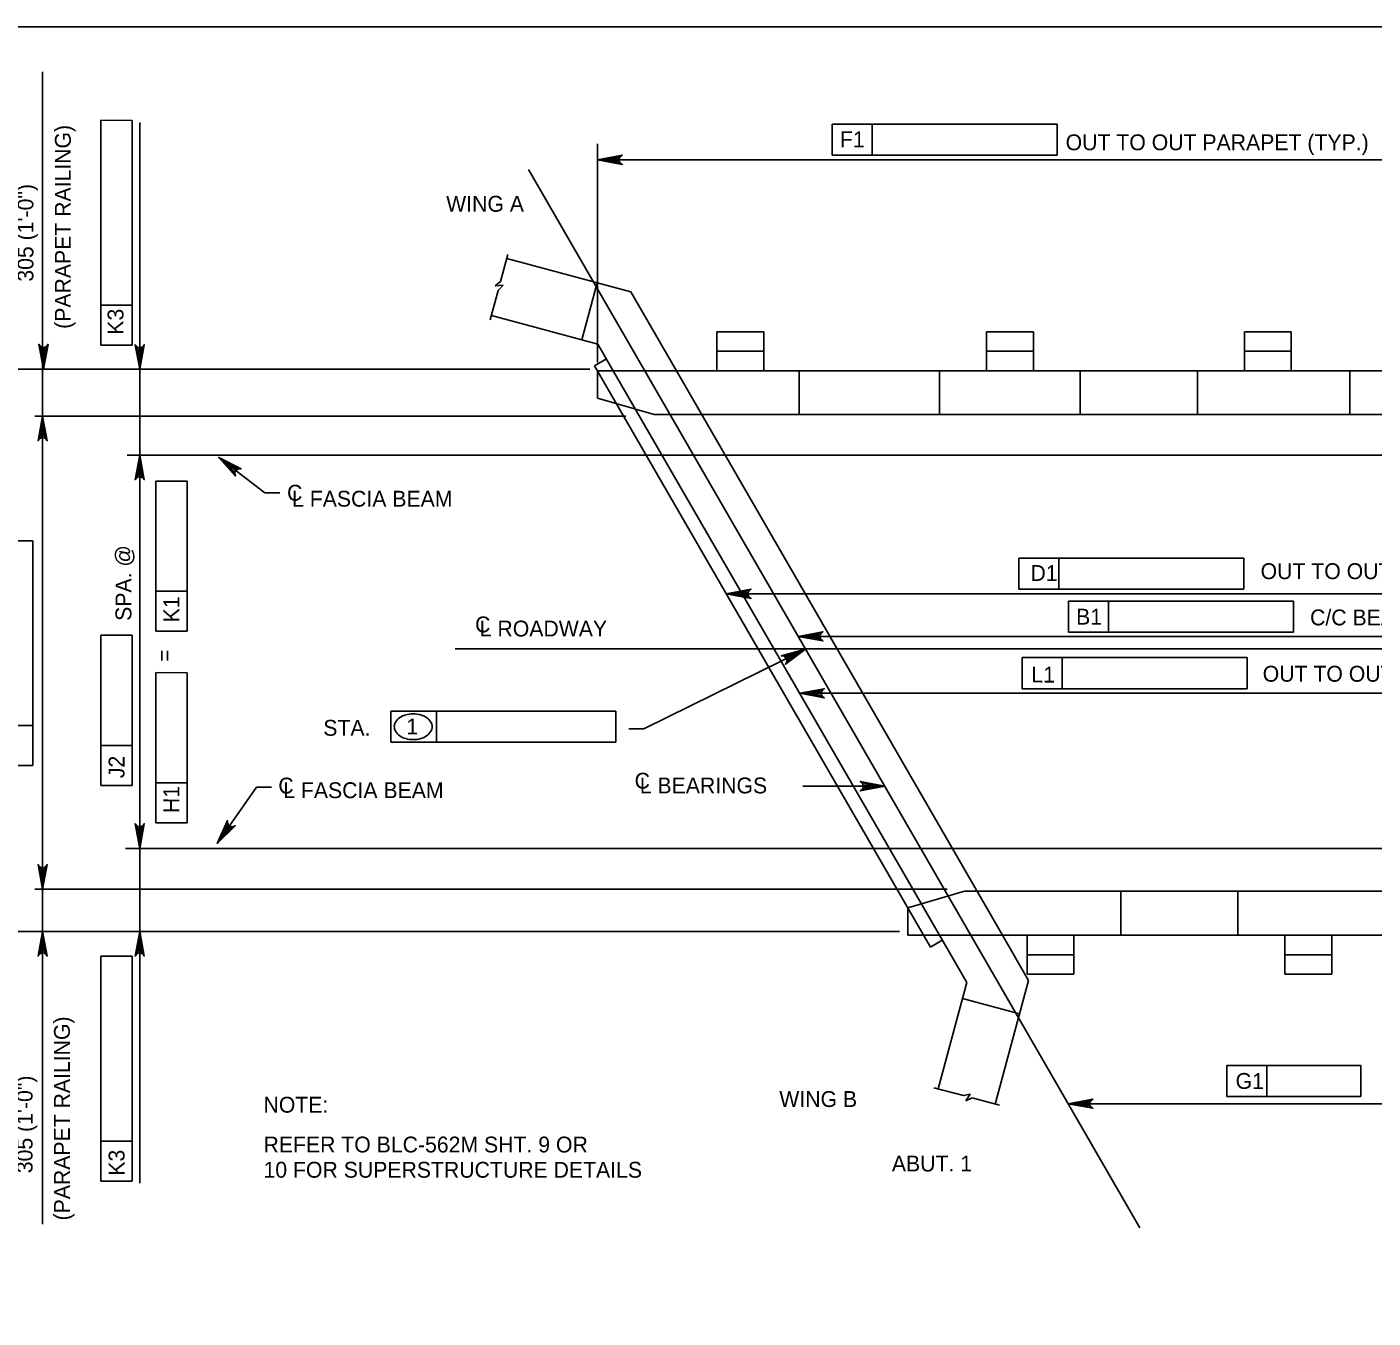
# Model space of a CAD drawing. Extents: x -13 to 81, y -176 to 0.
# Drawn here: x 3.01 to 13.18, y -164.52 to -154.75 of the extents above; entities that cross this region are included whole.
import ezdxf

# ---------------------------------------------------------------- set-up
doc = ezdxf.new("R2010")
doc.units = 0
for name, color, linetype in [('Level 1', 7, 'Continuous'), ('Level 2', 7, 'Continuous'), ('Level 3', 7, 'Continuous'), ('Level 4', 7, 'Continuous')]:
    doc.layers.add(name, color=color, linetype=linetype)

msp = doc.modelspace()

# ---------------------------------------------------------------- linework, layer by layer
at = {"layer": 'Level 1'}
msp.add_lwpolyline([(1.75, -175.25), (33.25, -175.25), (33.25, -154.75), (1.75, -154.75)], close=True, dxfattribs=at)
at = {"layer": 'Level 2'}
for p, q in [((7.572, -156.753), (6.635, -156.502)), ((7.202, -157.117), (7.318, -156.685)), ((7.917, -157.351), (7.572, -156.753)), ((7.202, -157.117), (6.519, -156.934)), ((7.323, -157.149), (7.202, -157.117)), ((7.323, -157.149), (7.44, -157.351)), ((8.223, -157.056), (8.223, -157.351)), ((8.578, -157.056), (8.223, -157.056)), ((8.578, -157.056), (8.578, -157.351)), ((10.616, -157.056), (10.261, -157.056)), ((10.261, -157.056), (10.261, -157.351)), ((10.616, -157.056), (10.616, -157.351)), ((12.211, -157.056), (12.565, -157.056)), ((12.211, -157.056), (12.211, -157.351)), ((12.565, -157.056), (12.565, -157.351)), ((7.298, -157.313), (7.388, -157.261)), ((7.298, -157.313), (9.837, -161.71)), ((7.321, -157.351), (15.506, -157.351)), ((7.321, -157.558), (7.321, -157.351)), ((7.44, -157.351), (9.905, -161.62)), ((7.917, -157.351), (10.382, -161.62)), ((7.75, -157.683), (7.321, -157.558)), ((15.077, -157.683), (7.75, -157.683)), ((10.095, -161.288), (9.666, -161.413)), ((17.422, -161.288), (10.095, -161.288)), ((9.666, -161.413), (9.666, -161.62)), ((9.666, -161.62), (17.851, -161.62)), ((9.905, -161.62), (10.112, -161.979)), ((10.579, -161.962), (10.382, -161.62)), ((10.569, -161.916), (10.569, -161.62)), ((10.923, -161.916), (10.923, -161.62)), ((12.518, -161.916), (12.518, -161.62)), ((12.872, -161.916), (12.872, -161.62)), ((9.927, -161.658), (9.837, -161.71)), ((10.923, -161.916), (10.569, -161.916)), ((12.872, -161.916), (12.518, -161.916)), ((10.112, -161.979), (10.079, -162.1)), ((10.579, -161.962), (10.328, -162.899)), ((10.079, -162.1), (9.896, -162.783)), ((10.079, -162.1), (10.511, -162.216))]:
    msp.add_line(p, q, dxfattribs=at)
at = {"layer": 'Level 3'}
for p, q in [((6.799, -155.828), (11.421, -163.833)), ((6.588, -156.677), (6.643, -156.472)), ((6.51, -156.967), (6.57, -156.743)), ((6.588, -156.677), (6.546, -156.708)), ((6.546, -156.708), (6.606, -156.704)), ((6.606, -156.704), (6.57, -156.743)), ((8.578, -157.203), (8.223, -157.203)), ((10.616, -157.203), (10.261, -157.203)), ((12.211, -157.203), (12.565, -157.203)), ((8.844, -157.683), (8.844, -157.351)), ((9.906, -157.683), (9.906, -157.351)), ((10.97, -157.683), (10.97, -157.351)), ((11.856, -157.683), (11.856, -157.351)), ((13.009, -157.683), (13.009, -157.351)), ((11.277, -161.288), (11.277, -161.62)), ((12.163, -161.288), (12.163, -161.62)), ((10.923, -161.768), (10.569, -161.768)), ((12.872, -161.768), (12.518, -161.768)), ((9.863, -162.774), (10.087, -162.834)), ((10.139, -162.823), (10.087, -162.834)), ((10.106, -162.873), (10.139, -162.823)), ((10.154, -162.852), (10.106, -162.873)), ((10.154, -162.852), (10.359, -162.907))]:
    msp.add_line(p, q, dxfattribs=at)
at = {"layer": 'Level 4'}
for p, q in [((3.125, -155.089), (3.125, -163.806)), ((3.802, -155.457), (3.566, -155.456)), ((3.566, -156.855), (3.566, -155.456)), ((3.802, -157.157), (3.802, -155.457)), ((3.859, -157.114), (3.859, -155.474)), ((9.094, -155.485), (9.397, -155.485)), ((9.094, -155.485), (9.094, -155.721)), ((9.397, -155.485), (9.397, -155.721)), ((9.397, -155.485), (10.795, -155.485)), ((10.795, -155.485), (10.795, -155.721)), ((7.321, -157.288), (7.321, -155.634)), ((9.094, -155.721), (10.795, -155.721)), ((7.321, -155.755), (15.506, -155.755)), ((3.566, -157.157), (3.566, -156.855)), ((3.802, -156.855), (3.566, -156.855)), ((3.859, -157.227), (3.859, -157.114)), ((3.566, -157.157), (3.802, -157.157)), ((7.263, -157.34), (2.518, -157.34)), ((3.859, -161.592), (3.859, -157.34)), ((7.535, -157.695), (3.066, -157.695)), ((15.779, -157.99), (3.763, -157.99)), ((4.457, -158.007), (4.804, -158.274)), ((4.217, -158.185), (3.98, -158.185)), ((3.98, -159.019), (3.98, -158.185)), ((4.217, -159.322), (4.217, -158.185)), ((4.804, -158.274), (4.918, -158.274)), ((3.05, -158.637), (2.814, -158.637)), ((3.05, -160.338), (3.05, -158.637)), ((10.506, -158.768), (10.809, -158.768)), ((10.506, -158.768), (10.506, -159.004)), ((10.809, -158.768), (10.809, -159.004)), ((10.809, -158.768), (12.207, -158.768)), ((12.207, -158.768), (12.207, -159.004)), ((4.217, -159.019), (3.98, -159.019)), ((3.98, -159.321), (3.98, -159.019)), ((8.294, -159.038), (16.361, -159.038)), ((10.506, -159.004), (12.207, -159.004)), ((10.881, -159.093), (12.582, -159.093)), ((10.881, -159.093), (10.881, -159.329)), ((11.184, -159.093), (11.184, -159.329)), ((12.582, -159.093), (12.582, -159.329)), ((3.802, -159.352), (3.566, -159.352)), ((3.566, -160.186), (3.566, -159.352)), ((3.802, -160.488), (3.802, -159.352)), ((3.98, -159.321), (4.217, -159.322)), ((8.838, -159.36), (16.189, -159.36)), ((10.881, -159.329), (12.582, -159.329)), ((6.243, -159.455), (18.305, -159.455)), ((7.67, -160.059), (8.893, -159.457)), ((10.531, -159.521), (10.834, -159.521)), ((10.531, -159.521), (10.531, -159.757)), ((10.834, -159.521), (10.834, -159.757)), ((10.834, -159.521), (12.232, -159.521)), ((12.232, -159.521), (12.232, -159.757)), ((4.217, -159.635), (3.98, -159.634)), ((3.98, -160.468), (3.98, -159.634)), ((4.217, -160.771), (4.217, -159.635)), ((8.849, -159.791), (16.676, -159.791)), ((10.531, -159.757), (12.232, -159.757)), ((5.757, -160.161), (5.757, -159.925)), ((5.757, -159.925), (6.06, -159.925)), ((6.06, -159.925), (7.458, -159.925)), ((6.103, -160.161), (6.103, -159.925)), ((7.458, -159.925), (7.458, -160.161)), ((3.05, -160.035), (2.814, -160.035)), ((7.67, -160.059), (7.557, -160.059)), ((3.566, -160.488), (3.566, -160.186)), ((3.802, -160.186), (3.566, -160.186)), ((7.458, -160.161), (5.757, -160.161)), ((2.814, -160.338), (3.05, -160.338)), ((3.566, -160.488), (3.802, -160.488)), ((3.98, -160.771), (3.98, -160.468)), ((4.217, -160.468), (3.98, -160.468)), ((4.445, -160.926), (4.742, -160.502)), ((4.742, -160.502), (4.855, -160.502)), ((9.493, -160.494), (8.873, -160.494)), ((3.98, -160.771), (4.217, -160.771)), ((17.419, -160.964), (3.751, -160.964)), ((9.964, -161.272), (3.066, -161.272)), ((9.603, -161.592), (2.518, -161.592)), ((3.859, -161.706), (3.859, -161.819)), ((3.802, -161.78), (3.566, -161.78)), ((3.566, -163.178), (3.566, -161.78)), ((3.802, -163.481), (3.802, -161.78)), ((3.859, -161.819), (3.859, -163.497)), ((12.078, -162.605), (12.381, -162.605)), ((12.078, -162.605), (12.078, -162.841)), ((12.381, -162.605), (12.381, -162.841)), ((12.381, -162.605), (13.091, -162.605)), ((13.091, -162.605), (13.091, -162.841)), ((12.078, -162.841), (13.091, -162.841)), ((10.88, -162.895), (18.23, -162.895)), ((3.566, -163.481), (3.566, -163.178)), ((3.802, -163.178), (3.566, -163.178)), ((3.566, -163.481), (3.802, -163.481))]:
    msp.add_line(p, q, dxfattribs=at)
for points in [[(7.321, -155.755), (7.507, -155.72), (7.493, -155.73), (7.485, -155.742), (7.483, -155.755), (7.485, -155.767), (7.493, -155.78), (7.507, -155.79), (7.321, -155.755), (7.493, -155.78), (7.485, -155.767), (7.321, -155.755), (7.483, -155.755), (7.485, -155.742), (7.321, -155.755), (7.493, -155.73)], [(3.131, -157.338), (3.096, -157.151), (3.107, -157.166), (3.119, -157.173), (3.131, -157.175), (3.144, -157.173), (3.156, -157.166), (3.166, -157.151), (3.131, -157.338), (3.156, -157.166), (3.144, -157.173), (3.131, -157.338), (3.131, -157.175), (3.119, -157.173), (3.131, -157.338), (3.107, -157.166)], [(3.859, -157.34), (3.824, -157.154), (3.834, -157.168), (3.846, -157.176), (3.859, -157.178), (3.871, -157.176), (3.884, -157.168), (3.893, -157.154), (3.859, -157.34), (3.884, -157.168), (3.871, -157.176), (3.859, -157.34), (3.859, -157.178), (3.846, -157.176), (3.859, -157.34), (3.834, -157.168)], [(3.125, -157.695), (3.16, -157.881), (3.15, -157.867), (3.138, -157.859), (3.125, -157.857), (3.113, -157.859), (3.1, -157.867), (3.09, -157.881), (3.125, -157.695), (3.1, -157.867), (3.113, -157.859), (3.125, -157.695), (3.125, -157.857), (3.138, -157.859), (3.125, -157.695), (3.15, -157.867)], [(3.859, -157.99), (3.893, -158.176), (3.884, -158.162), (3.871, -158.155), (3.859, -158.153), (3.846, -158.155), (3.834, -158.162), (3.824, -158.176), (3.859, -157.99), (3.834, -158.162), (3.846, -158.155), (3.859, -157.99), (3.859, -158.153), (3.871, -158.155), (3.859, -157.99), (3.884, -158.162)], [(4.457, -158.007), (4.626, -158.093), (4.608, -158.092), (4.595, -158.097), (4.585, -158.106), (4.579, -158.117), (4.578, -158.131), (4.583, -158.148), (4.457, -158.007), (4.578, -158.131), (4.579, -158.117), (4.457, -158.007), (4.585, -158.106), (4.595, -158.097), (4.457, -158.007), (4.608, -158.092)], [(8.294, -159.038), (8.481, -159.003), (8.467, -159.013), (8.459, -159.026), (8.457, -159.038), (8.459, -159.051), (8.467, -159.063), (8.481, -159.073), (8.294, -159.038), (8.467, -159.063), (8.459, -159.051), (8.294, -159.038), (8.457, -159.038), (8.459, -159.026), (8.294, -159.038), (8.467, -159.013)], [(8.838, -159.36), (9.025, -159.325), (9.011, -159.335), (9.003, -159.348), (9.001, -159.36), (9.003, -159.373), (9.011, -159.385), (9.025, -159.395), (8.838, -159.36), (9.011, -159.385), (9.003, -159.373), (8.838, -159.36), (9.001, -159.36), (9.003, -159.348), (8.838, -159.36), (9.011, -159.335)], [(8.893, -159.457), (8.741, -159.571), (8.75, -159.556), (8.751, -159.541), (8.747, -159.529), (8.74, -159.519), (8.728, -159.511), (8.71, -159.508), (8.893, -159.457), (8.728, -159.511), (8.74, -159.519), (8.893, -159.457), (8.747, -159.529), (8.751, -159.541), (8.893, -159.457), (8.75, -159.556)], [(8.849, -159.791), (9.035, -159.756), (9.021, -159.766), (9.014, -159.779), (9.011, -159.791), (9.014, -159.804), (9.021, -159.816), (9.035, -159.826), (8.849, -159.791), (9.021, -159.816), (9.014, -159.804), (8.849, -159.791), (9.011, -159.791), (9.014, -159.779), (8.849, -159.791), (9.021, -159.766)], [(9.493, -160.494), (9.307, -160.529), (9.321, -160.519), (9.329, -160.507), (9.331, -160.494), (9.329, -160.482), (9.321, -160.469), (9.307, -160.459), (9.493, -160.494), (9.321, -160.469), (9.329, -160.482), (9.493, -160.494), (9.331, -160.494), (9.329, -160.507), (9.493, -160.494), (9.321, -160.519)], [(3.859, -160.964), (3.824, -160.778), (3.834, -160.792), (3.846, -160.799), (3.859, -160.802), (3.871, -160.799), (3.884, -160.792), (3.893, -160.778), (3.859, -160.964), (3.884, -160.792), (3.871, -160.799), (3.859, -160.964), (3.859, -160.802), (3.846, -160.799), (3.859, -160.964), (3.834, -160.792)], [(4.445, -160.926), (4.523, -160.754), (4.523, -160.771), (4.529, -160.784), (4.538, -160.793), (4.55, -160.798), (4.564, -160.8), (4.581, -160.793), (4.445, -160.926), (4.564, -160.8), (4.55, -160.798), (4.445, -160.926), (4.538, -160.793), (4.529, -160.784), (4.445, -160.926), (4.523, -160.771)], [(3.125, -161.272), (3.09, -161.086), (3.1, -161.1), (3.113, -161.108), (3.125, -161.11), (3.138, -161.108), (3.15, -161.1), (3.16, -161.086), (3.125, -161.272), (3.15, -161.1), (3.138, -161.108), (3.125, -161.272), (3.125, -161.11), (3.113, -161.108), (3.125, -161.272), (3.1, -161.1)], [(3.125, -161.592), (3.16, -161.779), (3.15, -161.764), (3.138, -161.757), (3.125, -161.755), (3.113, -161.757), (3.1, -161.764), (3.09, -161.779), (3.125, -161.592), (3.1, -161.764), (3.113, -161.757), (3.125, -161.592), (3.125, -161.755), (3.138, -161.757), (3.125, -161.592), (3.15, -161.764)], [(3.859, -161.592), (3.893, -161.779), (3.884, -161.764), (3.871, -161.757), (3.859, -161.755), (3.846, -161.757), (3.834, -161.764), (3.824, -161.779), (3.859, -161.592), (3.834, -161.764), (3.846, -161.757), (3.859, -161.592), (3.859, -161.755), (3.871, -161.757), (3.859, -161.592), (3.884, -161.764)], [(10.88, -162.895), (11.066, -162.861), (11.052, -162.87), (11.044, -162.883), (11.042, -162.895), (11.044, -162.908), (11.052, -162.921), (11.066, -162.93), (10.88, -162.895), (11.052, -162.921), (11.044, -162.908), (10.88, -162.895), (11.042, -162.895), (11.044, -162.883), (10.88, -162.895), (11.052, -162.87)]]:
    msp.add_lwpolyline(points, dxfattribs=at)
for centre, radius, start, end in [((5.887, -160.066), 0.11, 124.109, 148.5507), ((5.911, -160.101), 0.153, 105.6708, 124.109), ((5.927, -160.157), 0.211, 90, 105.6708), ((5.927, -160.157), 0.211, 74.3292, 90), ((5.942, -160.101), 0.153, 55.891, 74.3292), ((5.966, -160.066), 0.11, 31.4493, 55.891), ((5.851, -160.043), 0.067, 148.5507, 180), ((5.851, -160.043), 0.067, 180, 211.4493), ((5.887, -160.021), 0.11, 211.4493, 235.891), ((5.966, -160.021), 0.11, 304.109, 328.5507), ((6.003, -160.043), 0.067, 0, 31.4493), ((6.003, -160.043), 0.067, 328.5507, 0), ((5.911, -159.986), 0.153, 235.891, 254.3292), ((5.927, -159.93), 0.211, 254.3292, 270), ((5.927, -159.93), 0.211, 270, 285.6708), ((5.942, -159.986), 0.153, 285.6708, 304.109)]:
    msp.add_arc(centre, radius, start, end, dxfattribs=at)

# ---------------------------------------------------------------- texts
for s, rotation, p in [('(PARAPET RAILING)', 90, (3.338, -157.034)), ('F1', 359.9382, (9.153, -155.66)), ('305 (1\'-0")', 90, (3.055, -156.677)), ('K3', 89.9382, (3.736, -157.078)), ('SPA. @', 90, (3.796, -159.243)), ('D1', 359.9382, (10.594, -158.941)), ('K1', 89.9382, (4.158, -159.254)), ('B1', 359.9382, (10.939, -159.271)), ('=', 90, (4.105, -159.553)), ('L1', 359.9382, (10.601, -159.709)), ('J2', 89.9382, (3.744, -160.433)), ('H1', 89.9382, (4.158, -160.697)), ('(PARAPET RAILING)', 90, (3.331, -163.778)), ('305 (1\'-0")', 90, (3.049, -163.421)), ('G1', 359.9382, (12.145, -162.783)), ('K3', 89.9382, (3.744, -163.44))]:
    msp.add_text(s, height=0.12, rotation=rotation, dxfattribs=at).set_placement(p)
for s, p in [('OUT TO OUT PARAPET (TYP.)', (10.86, -155.683)), ('WING A', (6.176, -156.148)), ('C', (4.973, -158.334)), ('L FASCIA BEAM', (5.011, -158.379)), ('OUT TO OUT DECKING', (12.334, -158.927)), ('C/C BEARINGS', (12.708, -159.277)), ('C', (6.395, -159.33)), ('L ROADWAY', (6.43, -159.361)), ('OUT TO OUT BEAM', (12.35, -159.703)), ('STA.', (5.247, -160.112)), ('1', (5.875, -160.102)), ('C', (7.601, -160.512)), ('C', (4.907, -160.549)), ('L FASCIA BEAM', (4.944, -160.584)), ('L BEARINGS', (7.64, -160.548)), ('NOTE:', (4.795, -162.963)), ('WING B', (8.695, -162.92)), ('REFER TO BLC-562M SHT. 9 OR', (4.795, -163.264)), ('10 FOR SUPERSTRUCTURE DETAILS', (4.795, -163.455)), ('ABUT. 1', (9.546, -163.408))]:
    msp.add_text(s, height=0.12, dxfattribs=at).set_placement(p)

doc.saveas('drawing.dxf')
